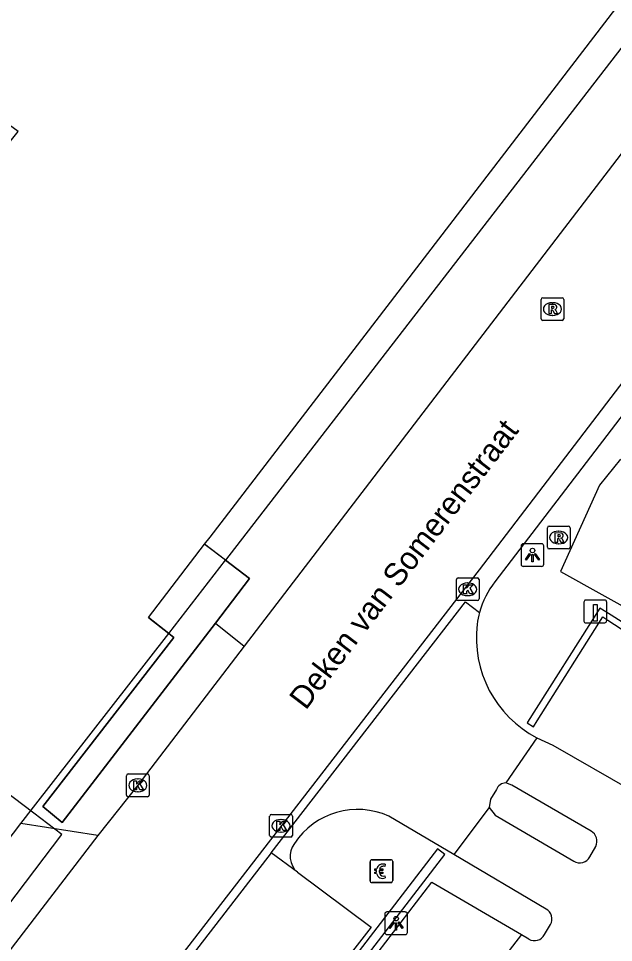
# Model space of a CAD drawing. Extents: x 160664 to 161506, y 382245 to 383288.
# Drawn here: x 161083.68 to 161109.91, y 382799.18 to 382839.89 of the extents above; entities that cross this region are included whole.
import ezdxf

# ---------------------------------------------------------------- set-up
doc = ezdxf.new("R2010")
doc.units = 0
for name, color, linetype in [('IMGEO_Betaalautomaat', 7, 'Continuous'), ('IMGEO_Inrit_open', 7, 'Continuous'), ('IMGEO_Kolk', 7, 'Continuous'), ('IMGEO_Laadpaal', 7, 'Continuous'), ('IMGEO_Lichtpunt', 7, 'Continuous'), ('IMGEO_Muur', 7, 'Continuous'), ('IMGEO_Openbare_ruimte_label', 7, 'Continuous'), ('IMGEO_Pand_vergunning_verleend', 7, 'Continuous'), ('IMGEO_Rijbaan_lokaal_open', 7, 'Continuous'), ('IMGEO_Rioolput', 7, 'Continuous'), ('IMGEO_Voetpad_gesloten', 7, 'Continuous'), ('IMGEO_Voetpad_open', 7, 'Continuous')]:
    doc.layers.add(name, color=color, linetype=linetype)

msp = doc.modelspace()

# ---------------------------------------------------------------- linework, layer by layer
at = {"layer": 'IMGEO_Betaalautomaat'}
for p, q in [((161099.255, 382802.82), (161100.096, 382802.82)), ((161100.096, 382802.82), (161099.255, 382802.82)), ((161099.18, 382801.896), (161099.18, 382802.737)), ((161099.18, 382802.737), (161099.18, 382801.896)), ((161099.842, 382802.625), (161099.825, 382802.525)), ((161100.179, 382802.746), (161100.179, 382801.905)), ((161100.179, 382801.905), (161100.179, 382802.746)), ((161099.463, 382802.284), (161099.463, 382802.352)), ((161099.584, 382802.352), (161099.584, 382802.284)), ((161099.829, 382802.119), (161099.851, 382802.032)), ((161100.105, 382801.821), (161099.264, 382801.821)), ((161099.264, 382801.821), (161100.105, 382801.821))]:
    msp.add_line(p, q, dxfattribs=at)
for points in [[(161099.463, 382802.352), (161099.394, 382802.352), (161099.394, 382802.421), (161099.473, 382802.421)], [(161099.595, 382802.421), (161099.742, 382802.421), (161099.742, 382802.352), (161099.584, 382802.352)], [(161099.468, 382802.215), (161099.394, 382802.215), (161099.394, 382802.284), (161099.463, 382802.284)], [(161099.584, 382802.284), (161099.742, 382802.284), (161099.742, 382802.215), (161099.598, 382802.215)]]:
    msp.add_lwpolyline(points, dxfattribs=at)
for centre, radius, start, end in [((161099.258, 382802.743), 0.0779, 92.4484, 184.2845), ((161099.258, 382802.743), 0.0779, 92.4484, 184.2845), ((161100.102, 382802.743), 0.0779, 2.4484, 94.2845), ((161100.102, 382802.743), 0.0779, 2.4484, 94.2845), ((161099.756, 382802.345), 0.293, 73.014, 165.0139), ((161099.762, 382802.358), 0.179, 69.3236, 159.5683), ((161099.729, 382802.27), 0.267, 191.8096, 297.0389), ((161099.762, 382802.285), 0.179, 202.7625, 291.8693), ((161099.258, 382801.899), 0.0779, 182.4484, 274.2845), ((161099.258, 382801.899), 0.0779, 182.4484, 274.2845), ((161100.102, 382801.899), 0.0779, 272.4484, 4.2845), ((161100.102, 382801.899), 0.0779, 272.4484, 4.2845)]:
    msp.add_arc(centre, radius, start, end, dxfattribs=at)
at = {"layer": 'IMGEO_Inrit_open'}
msp.add_lwpolyline([(161079.996, 382799.438), (161083.784, 382804.415)], dxfattribs=at)
at = {"layer": 'IMGEO_Kolk'}
for p, q in [((161102.984, 382814.316), (161102.984, 382815.168)), ((161103.059, 382815.242), (161103.911, 382815.242)), ((161103.472, 382815.022), (161103.497, 382815.022)), ((161103.985, 382815.168), (161103.985, 382814.316)), ((161103.911, 382814.242), (161103.059, 382814.242)), ((161103.495, 382814.462), (161103.47, 382814.462)), ((161088.442, 382805.677), (161088.442, 382806.529)), ((161088.517, 382806.603), (161089.369, 382806.603)), ((161089.443, 382806.529), (161089.443, 382805.677)), ((161088.93, 382806.383), (161088.955, 382806.383)), ((161088.953, 382805.823), (161088.928, 382805.823)), ((161089.369, 382805.603), (161088.517, 382805.603)), ((161094.829, 382804.82), (161095.681, 382804.82)), ((161094.754, 382803.894), (161094.754, 382804.746)), ((161095.242, 382804.6), (161095.267, 382804.6)), ((161095.755, 382804.746), (161095.755, 382803.894)), ((161095.265, 382804.04), (161095.24, 382804.04)), ((161095.681, 382803.82), (161094.829, 382803.82))]:
    msp.add_line(p, q, dxfattribs=at)
for points in [[(161102.984, 382814.316), (161102.984, 382815.168)], [(161103.059, 382815.242), (161103.911, 382815.242)], [(161103.985, 382815.168), (161103.985, 382814.316)], [(161103.305, 382814.942), (161103.428, 382814.942), (161103.428, 382814.791), (161103.558, 382814.942), (161103.722, 382814.942), (161103.576, 382814.791), (161103.729, 382814.542), (161103.577, 382814.542), (161103.492, 382814.706), (161103.428, 382814.639), (161103.428, 382814.542), (161103.305, 382814.542), (161103.305, 382814.942)], [(161103.911, 382814.242), (161103.059, 382814.242)], [(161088.442, 382805.677), (161088.442, 382806.529)], [(161088.517, 382806.603), (161089.369, 382806.603)], [(161089.443, 382806.529), (161089.443, 382805.677)], [(161088.763, 382806.303), (161088.886, 382806.303), (161088.886, 382806.152), (161089.016, 382806.303), (161089.18, 382806.303), (161089.034, 382806.152), (161089.187, 382805.903), (161089.035, 382805.903), (161088.95, 382806.067), (161088.886, 382806), (161088.886, 382805.903), (161088.763, 382805.903), (161088.763, 382806.303)], [(161089.369, 382805.603), (161088.517, 382805.603)], [(161094.829, 382804.82), (161095.681, 382804.82)], [(161094.754, 382803.894), (161094.754, 382804.746)], [(161095.075, 382804.52), (161095.198, 382804.52), (161095.198, 382804.369), (161095.328, 382804.52), (161095.492, 382804.52), (161095.346, 382804.369), (161095.499, 382804.12), (161095.347, 382804.12), (161095.262, 382804.284), (161095.198, 382804.217), (161095.198, 382804.12), (161095.075, 382804.12), (161095.075, 382804.52)], [(161095.755, 382804.746), (161095.755, 382803.894)], [(161095.681, 382803.82), (161094.829, 382803.82)]]:
    msp.add_lwpolyline(points, dxfattribs=at)
for centre, start, end in [((161103.061, 382815.166), 91.552, 178.448), ((161103.061, 382815.166), 91.552, 178.448), ((161103.909, 382815.166), 1.552, 88.448), ((161103.909, 382815.166), 1.552, 88.448), ((161103.061, 382814.318), 181.552, 268.448), ((161103.061, 382814.318), 181.552, 268.448), ((161103.909, 382814.318), 271.552, 358.448), ((161103.909, 382814.318), 271.552, 358.448), ((161088.519, 382806.527), 91.552, 178.448), ((161088.519, 382806.527), 91.552, 178.448), ((161089.367, 382806.527), 1.552, 88.448), ((161089.367, 382806.527), 1.552, 88.448), ((161088.519, 382805.679), 181.552, 268.448), ((161088.519, 382805.679), 181.552, 268.448), ((161089.367, 382805.679), 271.552, 358.448), ((161089.367, 382805.679), 271.552, 358.448), ((161094.831, 382804.744), 91.552, 178.448), ((161094.831, 382804.744), 91.552, 178.448), ((161095.679, 382804.744), 1.552, 88.448), ((161095.679, 382804.744), 1.552, 88.448), ((161094.831, 382803.896), 181.552, 268.448), ((161094.831, 382803.896), 181.552, 268.448), ((161095.679, 382803.896), 271.552, 358.448), ((161095.679, 382803.896), 271.552, 358.448)]:
    msp.add_arc(centre, 0.0765, start, end, dxfattribs=at)
for centre, major_axis, ratio, start_param, end_param in [((161103.471, 382814.742), (-0.387, 0.002), 0.722429, 4.712389, 7.853982), ((161103.496, 382814.742), (-0.39, 0.002), 0.717154, 1.570796, 4.712389), ((161088.929, 382806.103), (-0.387, 0.002), 0.722429, 4.712389, 7.853982), ((161088.954, 382806.103), (-0.39, 0.002), 0.717154, 1.570796, 4.712389), ((161095.241, 382804.32), (-0.387, 0.002), 0.722429, 4.712389, 7.853982), ((161095.266, 382804.32), (-0.39, 0.002), 0.717154, 1.570796, 4.712389)]:
    msp.add_ellipse(centre, major_axis=major_axis, ratio=ratio, start_param=start_param, end_param=end_param, dxfattribs=at)
at = {"layer": 'IMGEO_Laadpaal'}
for p, q in [((161108.611, 382814.18), (161108.611, 382813.339)), ((161108.611, 382814.18), (161108.611, 382813.339)), ((161109.527, 382814.264), (161108.686, 382814.264)), ((161109.527, 382814.264), (161108.686, 382814.264)), ((161109.611, 382813.348), (161109.611, 382814.189)), ((161109.611, 382813.348), (161109.611, 382814.189)), ((161108.695, 382813.264), (161109.536, 382813.264)), ((161108.695, 382813.264), (161109.536, 382813.264))]:
    msp.add_line(p, q, dxfattribs=at)
msp.add_lwpolyline([(161109.026, 382814.077), (161109.186, 382814.077), (161109.186, 382813.344), (161109.026, 382813.344), (161109.026, 382814.077)], dxfattribs=at)
for centre, start, end in [((161108.689, 382814.186), 92.4484, 184.2845), ((161108.689, 382814.186), 92.4484, 184.2845), ((161109.533, 382814.186), 2.4484, 94.2845), ((161109.533, 382814.186), 2.4484, 94.2845), ((161108.689, 382813.342), 182.4484, 274.2845), ((161108.689, 382813.342), 182.4484, 274.2845), ((161109.533, 382813.342), 272.4484, 4.2845), ((161109.533, 382813.342), 272.4484, 4.2845)]:
    msp.add_arc(centre, 0.0779, start, end, dxfattribs=at)
at = {"layer": 'IMGEO_Lichtpunt'}
for p, q in [((161105.842, 382816.655), (161105.842, 382815.848)), ((161105.842, 382816.655), (161105.842, 382815.848)), ((161106.744, 382816.75), (161105.936, 382816.75)), ((161106.744, 382816.75), (161105.936, 382816.75)), ((161106.838, 382815.848), (161106.838, 382816.655)), ((161106.838, 382815.848), (161106.838, 382816.655)), ((161105.936, 382815.754), (161106.744, 382815.754)), ((161105.936, 382815.754), (161106.744, 382815.754)), ((161099.829, 382800.427), (161099.829, 382799.62)), ((161099.829, 382800.427), (161099.829, 382799.62)), ((161100.731, 382800.522), (161099.923, 382800.522)), ((161100.731, 382800.522), (161099.923, 382800.522)), ((161100.825, 382799.62), (161100.825, 382800.427)), ((161100.825, 382799.62), (161100.825, 382800.427)), ((161099.923, 382799.526), (161100.731, 382799.526)), ((161099.923, 382799.526), (161100.731, 382799.526))]:
    msp.add_line(p, q, dxfattribs=at)
for points in [[(161106.216, 382816.319), (161106.255, 382816.291), (161106.067, 382816.029), (161106.029, 382816.056), (161106.216, 382816.319)], [(161106.318, 382816.271), (161106.365, 382816.271), (161106.365, 382815.949), (161106.318, 382815.949), (161106.318, 382816.271)], [(161106.428, 382816.291), (161106.466, 382816.318), (161106.653, 382816.056), (161106.614, 382816.028), (161106.428, 382816.291)], [(161100.203, 382800.091), (161100.242, 382800.063), (161100.054, 382799.801), (161100.016, 382799.828), (161100.203, 382800.091)], [(161100.305, 382800.043), (161100.352, 382800.043), (161100.352, 382799.721), (161100.305, 382799.721), (161100.305, 382800.043)], [(161100.415, 382800.063), (161100.453, 382800.09), (161100.64, 382799.828), (161100.601, 382799.8), (161100.415, 382800.063)]]:
    msp.add_lwpolyline(points, dxfattribs=at)
for centre in [(161106.341, 382816.453), (161100.328, 382800.225)]:
    msp.add_circle(centre, 0.0994, dxfattribs=at)
for centre, start, end in [((161105.936, 382816.655), 90, 180), ((161105.936, 382816.655), 90, 180), ((161106.744, 382816.655), 0, 90), ((161106.744, 382816.655), 0, 90), ((161105.936, 382815.848), 180, 270), ((161105.936, 382815.848), 180, 270), ((161106.744, 382815.848), 270, 0), ((161106.744, 382815.848), 270, 360), ((161099.923, 382800.427), 90, 180), ((161099.923, 382800.427), 90, 180), ((161100.731, 382800.427), 0, 90), ((161100.731, 382800.427), 0, 90), ((161099.923, 382799.62), 180, 270), ((161099.923, 382799.62), 180, 270), ((161100.731, 382799.62), 270, 0), ((161100.731, 382799.62), 270, 360)]:
    msp.add_arc(centre, 0.0946, start, end, dxfattribs=at)
at = {"layer": 'IMGEO_Muur'}
for points in [[(161092.801, 382816.025), (161091.913, 382816.704)], [(161092.362, 382813.255), (161093.865, 382815.211), (161092.801, 382816.025)], [(161089.43, 382813.48), (161090.304, 382812.794)], [(161090.304, 382812.794), (161090.523, 382812.622), (161084.749, 382805.172), (161085.603, 382804.462), (161092.362, 382813.255)]]:
    msp.add_lwpolyline(points, dxfattribs=at)
at = {"layer": 'IMGEO_Pand_vergunning_verleend'}
msp.add_lwpolyline([(161056.082, 382855.064), (161060.29, 382860.428), (161074.85, 382878.894), (161137.947, 382874.451), (161146.752, 382866.872), (161124.102, 382803.494), (161122.529, 382800.578), (161111.719, 382780.544), (161105.267, 382769.061), (161092.363, 382746.932), (161075.369, 382777.41), (161071.58, 382785.44), (161085.588, 382803.94), (161084.359, 382804.87), (161070.671, 382815.235), (161068.803, 382816.304), (161083.669, 382834.92), (161056.082, 382855.064)], dxfattribs=at)
at = {"layer": 'IMGEO_Rijbaan_lokaal_open'}
for points in [[(161067.244, 382768.068), (161104.011, 382815.594), (161139.793, 382862.431), (161145.177, 382869.479)], [(161121.308, 382848.368), (161093.629, 382812.241)], [(161127.592, 382845.003), (161104.686, 382815.077)], [(161094.826, 382803.124), (161103.382, 382814.189), (161104.004, 382813.725)], [(161093.629, 382812.241), (161088.939, 382806.107), (161087.18, 382803.889)], [(161106.525, 382808.192), (161105.163, 382806.209)], [(161106.525, 382808.192), (161107.239, 382807.88), (161110.727, 382805.882)], [(161108.921, 382804.089), (161105.436, 382806.118), (161105.163, 382806.209)], [(161104.436, 382805.125), (161102.871, 382803.055)], [(161104.436, 382805.125), (161104.699, 382804.785), (161108.165, 382802.761)], [(161087.18, 382803.889), (161080.872, 382795.691)], [(161108.873, 382802.954), (161109.126, 382803.415)], [(161094.826, 382803.124), (161068.151, 382768.629)], [(161106.94, 382800.652), (161102.871, 382803.055)], [(161106.869, 382799.527), (161107.132, 382799.964)], [(161105.855, 382799.524), (161079.654, 382765.597), (161075.98, 382767.899)], [(161105.855, 382799.524), (161106.182, 382799.333)]]:
    msp.add_lwpolyline(points, dxfattribs=at)
for centre, radius, start, end in [((161107.718, 382812.7), 3.853, 141.8977, 164.566), ((161108.675, 382803.646), 0.507, 332.8591, 60.9757), ((161108.43, 382803.183), 0.498, 237.8466, 332.65), ((161106.694, 382800.213), 0.504, 330.4409, 60.7447), ((161106.437, 382799.742), 0.483, 238.0607, 333.4773)]:
    msp.add_arc(centre, radius, start, end, dxfattribs=at)
at = {"layer": 'IMGEO_Rioolput'}
for p, q in [((161106.72, 382826.662), (161106.72, 382827.514)), ((161106.795, 382827.588), (161107.647, 382827.588)), ((161107.208, 382827.368), (161107.233, 382827.368)), ((161107.721, 382827.514), (161107.721, 382826.662)), ((161107.231, 382826.808), (161107.206, 382826.808)), ((161107.647, 382826.588), (161106.795, 382826.588)), ((161106.996, 382816.598), (161106.996, 382817.45)), ((161107.071, 382817.524), (161107.923, 382817.524)), ((161107.997, 382817.45), (161107.997, 382816.598)), ((161107.484, 382817.304), (161107.509, 382817.304)), ((161107.507, 382816.744), (161107.482, 382816.744)), ((161107.923, 382816.524), (161107.071, 382816.524))]:
    msp.add_line(p, q, dxfattribs=at)
for points in [[(161106.72, 382826.662), (161106.72, 382827.514)], [(161106.795, 382827.588), (161107.647, 382827.588)], [(161107.309, 382827.286), (161107.057, 382827.288), (161107.057, 382826.888)], [(161107.235, 382827.207), (161107.181, 382827.207), (161107.181, 382827.126)], [(161107.721, 382827.514), (161107.721, 382826.662)], [(161107.057, 382826.888), (161107.181, 382826.888), (161107.181, 382827.05), (161107.192, 382827.05)], [(161107.181, 382827.126), (161107.233, 382827.126)], [(161107.239, 382827.021), (161107.31, 382826.888), (161107.45, 382826.888), (161107.385, 382827.014)], [(161107.647, 382826.588), (161106.795, 382826.588)], [(161106.996, 382816.598), (161106.996, 382817.45)], [(161107.071, 382817.524), (161107.923, 382817.524)], [(161107.997, 382817.45), (161107.997, 382816.598)], [(161107.585, 382817.222), (161107.333, 382817.224), (161107.333, 382816.824)], [(161107.511, 382817.143), (161107.457, 382817.143), (161107.457, 382817.062)], [(161107.457, 382817.062), (161107.509, 382817.062)], [(161107.333, 382816.824), (161107.457, 382816.824), (161107.457, 382816.986), (161107.468, 382816.986)], [(161107.515, 382816.957), (161107.586, 382816.824), (161107.726, 382816.824), (161107.661, 382816.95)], [(161107.923, 382816.524), (161107.071, 382816.524)]]:
    msp.add_lwpolyline(points, dxfattribs=at)
for centre, radius, start, end in [((161106.797, 382827.512), 0.0765, 91.552, 178.448), ((161106.797, 382827.512), 0.0765, 91.552, 178.448), ((161107.241, 382827.111), 0.0964, 77.0061, 93.1865), ((161107.255, 382827.168), 0.0378, 276.6634, 79.6772), ((161107.308, 382827.176), 0.109, 350.3612, 89.416), ((161107.645, 382827.512), 0.0765, 1.552, 88.448), ((161107.645, 382827.512), 0.0765, 1.552, 88.448), ((161107.191, 382826.997), 0.0533, 26.0293, 88.6989), ((161107.217, 382827.315), 0.19, 274.7715, 282.9687), ((161107.306, 382827.176), 0.112, 277.5842, 350.9817), ((161107.29, 382826.961), 0.108, 29.5134, 73.7905), ((161106.797, 382826.664), 0.0765, 181.552, 268.448), ((161106.797, 382826.664), 0.0765, 181.552, 268.448), ((161107.645, 382826.664), 0.0765, 271.552, 358.448), ((161107.645, 382826.664), 0.0765, 271.552, 358.448), ((161107.073, 382817.448), 0.0765, 91.552, 178.448), ((161107.073, 382817.448), 0.0765, 91.552, 178.448), ((161107.921, 382817.448), 0.0765, 1.552, 88.448), ((161107.921, 382817.448), 0.0765, 1.552, 88.448), ((161107.493, 382817.251), 0.19, 274.7715, 282.9687), ((161107.517, 382817.047), 0.0964, 77.0061, 93.1865), ((161107.531, 382817.104), 0.0378, 276.6634, 79.6772), ((161107.584, 382817.112), 0.109, 350.3612, 89.416), ((161107.582, 382817.112), 0.112, 277.5842, 350.9817), ((161107.467, 382816.933), 0.0533, 26.0293, 88.6989), ((161107.566, 382816.897), 0.108, 29.5134, 73.7905), ((161107.073, 382816.6), 0.0765, 181.552, 268.448), ((161107.073, 382816.6), 0.0765, 181.552, 268.448), ((161107.921, 382816.6), 0.0765, 271.552, 358.448), ((161107.921, 382816.6), 0.0765, 271.552, 358.448)]:
    msp.add_arc(centre, radius, start, end, dxfattribs=at)
for centre, major_axis, ratio, start_param, end_param in [((161107.207, 382827.088), (-0.387, 0.002), 0.722429, 4.712389, 7.853982), ((161107.232, 382827.088), (-0.39, 0.002), 0.717154, 1.570796, 4.712389), ((161107.483, 382817.024), (-0.387, 0.002), 0.722429, 4.712389, 7.853982), ((161107.508, 382817.024), (-0.39, 0.002), 0.717154, 1.570796, 4.712389)]:
    msp.add_ellipse(centre, major_axis=major_axis, ratio=ratio, start_param=start_param, end_param=end_param, dxfattribs=at)
at = {"layer": 'IMGEO_Voetpad_gesloten'}
for points in [[(161090.304, 382812.794), (161089.409, 382813.496), (161091.887, 382816.724)], [(161092.801, 382816.025), (161091.887, 382816.724)], [(161090.304, 382812.794), (161092.801, 382816.025)], [(161092.801, 382816.025), (161093.865, 382815.211), (161092.362, 382813.255)], [(161092.362, 382813.255), (161085.603, 382804.462), (161084.749, 382805.172), (161090.523, 382812.622), (161090.304, 382812.794)]]:
    msp.add_lwpolyline(points, dxfattribs=at)
at = {"layer": 'IMGEO_Voetpad_open'}
for points in [[(161091.887, 382816.724), (161092.13, 382817.04), (161111.328, 382842.05), (161111.985, 382842.903)], [(161111.985, 382842.903), (161112.979, 382842.137), (161092.801, 382816.025)], [(161110.216, 382820.475), (161109.298, 382819.337), (161107.572, 382815.53), (161116.29, 382810.68), (161125.758, 382805.411)], [(161106.124, 382808.881), (161106.11, 382808.858), (161106.381, 382808.687), (161106.543, 382808.943), (161109.436, 382813.524), (161109.66, 382813.38), (161110.831, 382812.621), (161110.984, 382812.855), (161109.803, 382813.601), (161109.577, 382813.743), (161109.305, 382813.915), (161106.124, 382808.881)], [(161092.362, 382813.255), (161093.629, 382812.241)], [(161083.784, 382804.415), (161084.338, 382805.143), (161090.304, 382812.794)], [(161104.749, 382805.916), (161104.485, 382805.496), (161104.436, 382805.125)], [(161087.18, 382803.889), (161083.784, 382804.415)], [(161102.871, 382803.055), (161100.015, 382804.741)], [(161102.474, 382803.055), (161102.157, 382803.298), (161068.084, 382758.991), (161068.402, 382758.747), (161102.474, 382803.055)], [(161095.977, 382802.27), (161094.826, 382803.124)], [(161095.977, 382802.27), (161099.231, 382799.854), (161095.667, 382795.282), (161073.191, 382765.694), (161071.525, 382766.957), (161069.892, 382768.195)], [(161075.98, 382767.899), (161081.199, 382774.706), (161087.609, 382783.001), (161093.86, 382791.228), (161097.844, 382796.555), (161101.902, 382801.834), (161105.855, 382799.524)]]:
    msp.add_lwpolyline(points, dxfattribs=at)
for centre, radius, start, end in [((161107.83, 382812.681), 3.966, 164.741, 172.5137), ((161108.87, 382812.615), 5.006, 173.3095, 242.0688), ((161105.168, 382805.764), 0.446, 90.5911, 159.9853), ((161098.632, 382801.702), 3.339, 65.5297, 146.6402), ((161096.6, 382802.977), 0.942, 143.4634, 228.6016)]:
    msp.add_arc(centre, radius, start, end, dxfattribs=at)

# ---------------------------------------------------------------- texts
at = {"layer": 'IMGEO_Openbare_ruimte_label'}
msp.add_text('Deken van Somerenstraat', height=1, rotation=52.6375, dxfattribs=at).set_placement((161096.344, 382809.382))

doc.saveas('drawing.dxf')
